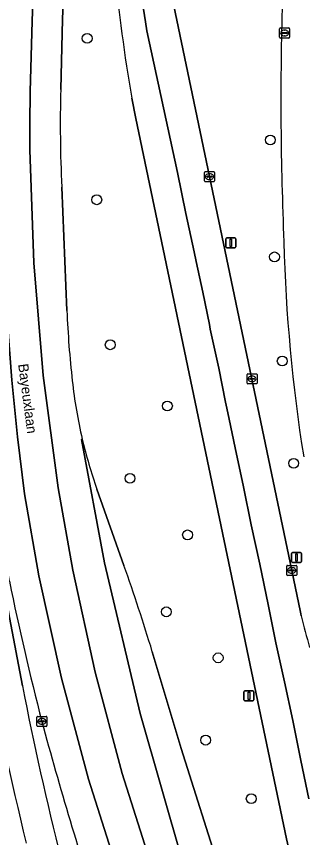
# Model space of a CAD drawing. Extents: x 160157 to 160921, y 381516 to 382045.
# Drawn here: x 160504.8 to 160533.3, y 381586.3 to 381667.9 of the extents above; entities that cross this region are included whole.
import ezdxf

# ---------------------------------------------------------------- set-up
doc = ezdxf.new("R2010")
doc.units = 0
for name, color, linetype in [('IMGEO_Berm_groen', 7, 'Continuous'), ('IMGEO_Berm_open', 7, 'Continuous'), ('IMGEO_Boom', 7, 'Continuous'), ('IMGEO_Fietspad_gesloten', 7, 'Continuous'), ('IMGEO_Groenvoorziening', 7, 'Continuous'), ('IMGEO_Kolk', 7, 'Continuous'), ('IMGEO_Lichtmast', 7, 'Continuous'), ('IMGEO_Openbare_ruimte_label', 7, 'Continuous'), ('IMGEO_Rijbaan_regionaal_gesloten', 7, 'Continuous'), ('IMGEO_Rioolput', 7, 'Continuous'), ('IMGEO_Verkeersbordpaal', 7, 'Continuous')]:
    doc.layers.add(name, color=color, linetype=linetype)

msp = doc.modelspace()

# ---------------------------------------------------------------- linework, layer by layer
at = {"layer": 'IMGEO_Berm_groen'}
for points in [[(160509.665, 381674.456), (160509.404, 381667.666), (160509.225, 381660.67)], [(160519.828, 381672.033), (160524.012, 381651.994), (160532.196, 381612.853), (160533.054, 381608.706), (160533.094, 381608.524), (160533.134, 381608.341)], [(160516.682, 381657.775), (160516.281, 381659.793)], [(160533.115, 381579.905), (160531.655, 381586.164), (160516.682, 381657.775)], [(160509.325, 381650.959), (160509.835, 381638.679)], [(160512.826, 381620.921), (160515.506, 381613.336)], [(160518.329, 381604.768), (160521.198, 381595.135), (160525.142, 381582.683), (160525.766, 381580.808), (160534.848, 381572.751)]]:
    msp.add_lwpolyline(points, dxfattribs=at)
for centre, radius, start, end in [((160673.103, 381686.849), 159.139, 185.1192, 189.78858), ((160864.813, 381659.74), 333.703, 178.47191, 182.44453), ((160637.365, 381657.134), 128.189, 178.41912, 182.76085), ((160691.29, 381649.45), 159.925, 181.41276, 189.10853), ((160607.218, 381642.618), 97.462, 182.31647, 186.44337), ((160558.086, 381636.885), 47.998, 186.22488, 193.21484), ((160558.177, 381636.96), 48.103, 193.27628, 199.4767), ((160335.619, 381549.317), 190.939, 16.88249, 19.58973), ((160636.207, 381633.612), 106.126, 193.77569, 195.53415)]:
    msp.add_arc(centre, radius, start, end, dxfattribs=at)
at = {"layer": 'IMGEO_Berm_open'}
msp.add_lwpolyline([(160504.131, 381611.766), (160503.065, 381617.932), (160501.846, 381625.084), (160501.413, 381625.031), (160502.378, 381618.435), (160504.111, 381608.172), (160505.409, 381601.39)], dxfattribs=at)
for centre, radius, start, end in [((160749.189, 381661.094), 249.974, 191.38113, 194.65679), ((160818.725, 381662.24), 319.17, 190.99072, 194.17075), ((160811.944, 381678.94), 315.205, 194.90881, 198.6343)]:
    msp.add_arc(centre, radius, start, end, dxfattribs=at)
at = {"layer": 'IMGEO_Boom'}
for centre in [(160511.851, 381665.741), (160530.07, 381655.644), (160512.804, 381649.698), (160530.479, 381644.019), (160514.145, 381635.28), (160531.248, 381633.661), (160519.83, 381629.203), (160532.377, 381623.501), (160516.104, 381622.004), (160521.834, 381616.38), (160519.719, 381608.732), (160524.875, 381604.161), (160523.637, 381595.978), (160528.163, 381590.154)]:
    msp.add_circle(centre, 0.489, dxfattribs=at)
at = {"layer": 'IMGEO_Fietspad_gesloten'}
msp.add_lwpolyline([(160505.409, 381601.39), (160504.111, 381608.172), (160502.378, 381618.435), (160501.413, 381625.031), (160501.101, 381627.161), (160500, 381636.8), (160499.525, 381641.531), (160498.469, 381654.721), (160498.353, 381656.527)], dxfattribs=at)
for centre, radius, start, end in [((160864.813, 381659.74), 333.703, 178.47191, 182.44453), ((160691.29, 381649.45), 159.925, 181.41276, 189.10853), ((160843.455, 381668.23), 347.596, 190.52083, 193.72793), ((160818.725, 381662.24), 319.17, 190.99072, 194.17075)]:
    msp.add_arc(centre, radius, start, end, dxfattribs=at)
at = {"layer": 'IMGEO_Groenvoorziening'}
msp.add_arc((160843.455, 381668.23), 347.596, 190.52083, 193.72793, dxfattribs=at)
at = {"layer": 'IMGEO_Kolk'}
for p, q in [((160523.512, 381651.568), (160523.512, 381652.42)), ((160523.587, 381652.494), (160524.439, 381652.494)), ((160524.513, 381652.42), (160524.513, 381651.568)), ((160524.439, 381651.494), (160523.587, 381651.494)), ((160523.771, 381651.988), (160523.771, 381652)), ((160524.209, 381651.951), (160523.811, 381651.951)), ((160523.814, 381652.037), (160524.212, 381652.037)), ((160524.023, 381651.714), (160523.998, 381651.714)), ((160524, 381652.274), (160524.025, 381652.274)), ((160524.255, 381652), (160524.255, 381651.988)), ((160527.748, 381631.472), (160527.748, 381632.324)), ((160527.823, 381632.398), (160528.675, 381632.398)), ((160528.007, 381631.892), (160528.007, 381631.904)), ((160528.05, 381631.941), (160528.448, 381631.941)), ((160528.236, 381632.178), (160528.261, 381632.178)), ((160528.491, 381631.904), (160528.491, 381631.892)), ((160528.749, 381632.324), (160528.749, 381631.472)), ((160528.675, 381631.398), (160527.823, 381631.398)), ((160528.445, 381631.855), (160528.047, 381631.855)), ((160528.259, 381631.618), (160528.234, 381631.618)), ((160531.696, 381612.427), (160531.696, 381613.279)), ((160531.771, 381613.353), (160532.623, 381613.353)), ((160532.184, 381613.133), (160532.209, 381613.133)), ((160532.697, 381613.279), (160532.697, 381612.427)), ((160532.623, 381612.353), (160531.771, 381612.353)), ((160531.955, 381612.847), (160531.955, 381612.859)), ((160532.393, 381612.81), (160531.995, 381612.81)), ((160531.998, 381612.896), (160532.396, 381612.896)), ((160532.207, 381612.573), (160532.182, 381612.573)), ((160532.439, 381612.859), (160532.439, 381612.847)), ((160506.848, 381597.418), (160506.848, 381598.27)), ((160506.923, 381598.344), (160507.775, 381598.344)), ((160507.107, 381597.838), (160507.107, 381597.85)), ((160507.545, 381597.801), (160507.147, 381597.801)), ((160507.15, 381597.887), (160507.548, 381597.887)), ((160507.336, 381598.124), (160507.361, 381598.124)), ((160507.591, 381597.85), (160507.591, 381597.838)), ((160507.849, 381598.27), (160507.849, 381597.418)), ((160507.775, 381597.344), (160506.923, 381597.344)), ((160507.359, 381597.564), (160507.334, 381597.564))]:
    msp.add_line(p, q, dxfattribs=at)
for points in [[(160523.512, 381651.568), (160523.512, 381652.42)], [(160523.587, 381652.494), (160524.439, 381652.494)], [(160524.513, 381652.42), (160524.513, 381651.568)], [(160524.439, 381651.494), (160523.587, 381651.494)], [(160527.748, 381631.472), (160527.748, 381632.324)], [(160527.823, 381632.398), (160528.675, 381632.398)], [(160528.749, 381632.324), (160528.749, 381631.472)], [(160528.675, 381631.398), (160527.823, 381631.398)], [(160531.696, 381612.427), (160531.696, 381613.279)], [(160531.771, 381613.353), (160532.623, 381613.353)], [(160532.697, 381613.279), (160532.697, 381612.427)], [(160532.623, 381612.353), (160531.771, 381612.353)], [(160506.848, 381597.418), (160506.848, 381598.27)], [(160506.923, 381598.344), (160507.775, 381598.344)], [(160507.849, 381598.27), (160507.849, 381597.418)], [(160507.775, 381597.344), (160506.923, 381597.344)]]:
    msp.add_lwpolyline(points, dxfattribs=at)
for centre, radius, start, end in [((160523.589, 381652.418), 0.0765, 91.55205, 178.44795), ((160523.589, 381652.418), 0.0765, 91.55205, 178.44795), ((160524.437, 381652.418), 0.0765, 1.55205, 88.44795), ((160524.437, 381652.418), 0.0765, 1.55205, 88.44795), ((160523.589, 381651.57), 0.0765, 181.55205, 268.44795), ((160523.589, 381651.57), 0.0765, 181.55205, 268.44795), ((160523.811, 381651.997), 0.0403, 85.87752, 175.75265), ((160523.808, 381651.987), 0.0366, 178.93798, 274.71019), ((160524.212, 381651.994), 0.043, 264.86636, 352.45326), ((160524.216, 381651.999), 0.0386, 1.73085, 96.63898), ((160524.437, 381651.57), 0.0765, 271.55205, 358.44795), ((160524.437, 381651.57), 0.0765, 271.55205, 358.44795), ((160527.825, 381632.322), 0.0765, 91.55205, 178.44795), ((160527.825, 381632.322), 0.0765, 91.55205, 178.44795), ((160528.047, 381631.901), 0.0403, 85.87752, 175.75265), ((160528.452, 381631.903), 0.0386, 1.73085, 96.63898), ((160528.673, 381632.322), 0.0765, 1.55205, 88.44795), ((160528.673, 381632.322), 0.0765, 1.55205, 88.44795), ((160527.825, 381631.474), 0.0765, 181.55205, 268.44795), ((160527.825, 381631.474), 0.0765, 181.55205, 268.44795), ((160528.044, 381631.891), 0.0366, 178.93798, 274.71019), ((160528.448, 381631.898), 0.043, 264.86636, 352.45326), ((160528.673, 381631.474), 0.0765, 271.55205, 358.44795), ((160528.673, 381631.474), 0.0765, 271.55205, 358.44795), ((160531.773, 381613.277), 0.0765, 91.55205, 178.44795), ((160531.773, 381613.277), 0.0765, 91.55205, 178.44795), ((160532.621, 381613.277), 0.0765, 1.55205, 88.44795), ((160532.621, 381613.277), 0.0765, 1.55205, 88.44795), ((160531.773, 381612.429), 0.0765, 181.55205, 268.44795), ((160531.773, 381612.429), 0.0765, 181.55205, 268.44795), ((160531.995, 381612.856), 0.0403, 85.87752, 175.75265), ((160531.992, 381612.846), 0.0366, 178.93798, 274.71019), ((160532.396, 381612.853), 0.043, 264.86636, 352.45326), ((160532.4, 381612.858), 0.0386, 1.73085, 96.63898), ((160532.621, 381612.429), 0.0765, 271.55205, 358.44795), ((160532.621, 381612.429), 0.0765, 271.55205, 358.44795), ((160506.925, 381598.268), 0.0765, 91.55205, 178.44795), ((160506.925, 381598.268), 0.0765, 91.55205, 178.44795), ((160507.147, 381597.847), 0.0403, 85.87752, 175.75265), ((160507.144, 381597.837), 0.0366, 178.93798, 274.71019), ((160507.548, 381597.844), 0.043, 264.86636, 352.45326), ((160507.552, 381597.849), 0.0386, 1.73085, 96.63898), ((160507.773, 381598.268), 0.0765, 1.55205, 88.44795), ((160507.773, 381598.268), 0.0765, 1.55205, 88.44795), ((160506.925, 381597.42), 0.0765, 181.55205, 268.44795), ((160506.925, 381597.42), 0.0765, 181.55205, 268.44795), ((160507.773, 381597.42), 0.0765, 271.55205, 358.44795), ((160507.773, 381597.42), 0.0765, 271.55205, 358.44795)]:
    msp.add_arc(centre, radius, start, end, dxfattribs=at)
for centre, major_axis, ratio, start_param, end_param in [((160523.999, 381651.994), (-0.387, 0.002), 0.722429, 4.712389, 7.853982), ((160524.024, 381651.994), (-0.39, 0.002), 0.717154, 1.570796, 4.712389), ((160528.235, 381631.898), (-0.387, 0.002), 0.722429, 4.712389, 7.853982), ((160528.26, 381631.898), (-0.39, 0.002), 0.717154, 1.570796, 4.712389), ((160532.183, 381612.853), (-0.387, 0.002), 0.722429, 4.712389, 7.853982), ((160532.208, 381612.853), (-0.39, 0.002), 0.717154, 1.570796, 4.712389), ((160507.335, 381597.844), (-0.387, 0.002), 0.722429, 4.712389, 7.853982), ((160507.36, 381597.844), (-0.39, 0.002), 0.717154, 1.570796, 4.712389)]:
    msp.add_ellipse(centre, major_axis=major_axis, ratio=ratio, start_param=start_param, end_param=end_param, dxfattribs=at)
at = {"layer": 'IMGEO_Lichtmast'}
for p, q in [((160525.634, 381645.017), (160525.634, 381645.817)), ((160525.634, 381645.817), (160525.634, 381645.017)), ((160525.734, 381645.917), (160526.524, 381645.917)), ((160526.524, 381645.917), (160525.734, 381645.917)), ((160526.624, 381645.817), (160526.624, 381645.017)), ((160526.624, 381645.017), (160526.624, 381645.817)), ((160526.524, 381644.917), (160525.734, 381644.917)), ((160525.734, 381644.917), (160526.524, 381644.917)), ((160532.168, 381613.73), (160532.168, 381614.53)), ((160532.168, 381614.53), (160532.168, 381613.73)), ((160532.268, 381614.63), (160533.058, 381614.63)), ((160533.058, 381614.63), (160532.268, 381614.63)), ((160533.158, 381614.53), (160533.158, 381613.73)), ((160533.158, 381613.73), (160533.158, 381614.53)), ((160533.058, 381613.63), (160532.268, 381613.63)), ((160532.268, 381613.63), (160533.058, 381613.63))]:
    msp.add_line(p, q, dxfattribs=at)
for points in [[(160526.054, 381645.792), (160526.204, 381645.792), (160526.204, 381645.042), (160526.054, 381645.042), (160526.054, 381645.792)], [(160532.588, 381614.505), (160532.738, 381614.505), (160532.738, 381613.755), (160532.588, 381613.755), (160532.588, 381614.505)]]:
    msp.add_lwpolyline(points, dxfattribs=at)
for centre, start, end in [((160525.734, 381645.817), 90, 180), ((160525.734, 381645.817), 90, 180), ((160526.524, 381645.817), 0, 90), ((160526.524, 381645.817), 360, 90), ((160525.734, 381645.017), 180, 270), ((160525.734, 381645.017), 180, 270), ((160526.524, 381645.017), 270, 0), ((160526.524, 381645.017), 270, 0), ((160532.268, 381614.53), 90, 180), ((160532.268, 381614.53), 90, 180), ((160533.058, 381614.53), 0, 90), ((160533.058, 381614.53), 360, 90), ((160532.268, 381613.73), 180, 270), ((160532.268, 381613.73), 180, 270), ((160533.058, 381613.73), 270, 0), ((160533.058, 381613.73), 270, 0)]:
    msp.add_arc(centre, 0.1, start, end, dxfattribs=at)
at = {"layer": 'IMGEO_Rijbaan_regionaal_gesloten'}
for points in [[(160518.486, 381582.767), (160515.338, 381592.678), (160512.645, 381602.722), (160510.413, 381612.878), (160508.963, 381621.062), (160507.478, 381632.212), (160506.544, 381643.421), (160506.164, 381654.663), (160506.138, 381657.252), (160506.187, 381660.454), (160506.366, 381667.45), (160506.627, 381674.24), (160506.68, 381675.774), (160506.829, 381678.216), (160507.058, 381680.652), (160507.367, 381683.079), (160510.194, 381701.722)], [(160509.225, 381660.67), (160509.404, 381667.666), (160509.665, 381674.456)], [(160506.627, 381674.24), (160506.366, 381667.45), (160506.187, 381660.454), (160506.138, 381657.252), (160506.164, 381654.663), (160506.544, 381643.421), (160507.478, 381632.212), (160508.963, 381621.062), (160510.413, 381612.878), (160512.645, 381602.722), (160515.338, 381592.678), (160518.486, 381582.767)], [(160524.012, 381651.994), (160519.828, 381672.033)], [(160517.36, 381669.283), (160517.65, 381667.394), (160517.789, 381666.495), (160520.834, 381652.397), (160521.67, 381648.347), (160522.492, 381644.514), (160522.695, 381643.568), (160523.35, 381640.516), (160524, 381637.302), (160524.092, 381636.849), (160524.16, 381636.536), (160524.937, 381632.954), (160525.607, 381629.588), (160525.726, 381628.993), (160525.961, 381627.889), (160526.568, 381625.044), (160527.397, 381621.159), (160528.156, 381617.384), (160529.014, 381613.463), (160529.838, 381609.465), (160530.622, 381605.661), (160531.463, 381601.773), (160532.295, 381597.921), (160533.101, 381593.959), (160533.876, 381590.152)], [(160533.876, 381590.152), (160533.101, 381593.959), (160532.295, 381597.921), (160531.463, 381601.773), (160530.622, 381605.661), (160529.838, 381609.465), (160529.014, 381613.463), (160528.156, 381617.384), (160527.397, 381621.159), (160526.568, 381625.044), (160525.961, 381627.889), (160525.726, 381628.993), (160525.607, 381629.588), (160524.937, 381632.954), (160524.16, 381636.536), (160524.092, 381636.849), (160524, 381637.302), (160523.35, 381640.516), (160522.695, 381643.568), (160522.492, 381644.514), (160521.67, 381648.347), (160520.834, 381652.397), (160517.789, 381666.495), (160517.65, 381667.394), (160517.36, 381669.283)], [(160516.281, 381659.793), (160516.682, 381657.775), (160531.655, 381586.164), (160533.115, 381579.905)], [(160533.134, 381608.341), (160533.094, 381608.524), (160533.054, 381608.706), (160532.196, 381612.853), (160524.012, 381651.994)], [(160509.835, 381638.679), (160509.325, 381650.959)], [(160513.263, 381578.224), (160518.288, 381562.954), (160520.942, 381554.801), (160521.023, 381554.575), (160522.336, 381550.885), (160525.665, 381551.463), (160515.13, 381582.184), (160511.982, 381592.095), (160509.289, 381602.139), (160507.057, 381612.296), (160505.607, 381620.479), (160504.911, 381626.12), (160504.346, 381631.776), (160503.912, 381637.443), (160503.606, 381642.054)], [(160503.606, 381642.054), (160503.912, 381637.443), (160504.346, 381631.776), (160504.911, 381626.12), (160505.607, 381620.479), (160507.057, 381612.296), (160509.289, 381602.139), (160511.982, 381592.095), (160515.13, 381582.184)], [(160521.369, 381583.818), (160517.109, 381598.617), (160513.576, 381613.607), (160511.296, 381625.85), (160511.359, 381625.913)], [(160511.359, 381625.913), (160511.296, 381625.85), (160513.576, 381613.607), (160517.109, 381598.617), (160521.369, 381583.818), (160526.347, 381569.245), (160532.064, 381552.574), (160534.864, 381553.06), (160533.71, 381556.941), (160525.766, 381580.808), (160525.142, 381582.683), (160521.198, 381595.135)], [(160515.506, 381613.336), (160512.826, 381620.921)], [(160521.198, 381595.135), (160518.329, 381604.768)]]:
    msp.add_lwpolyline(points, dxfattribs=at)
for centre, radius, start, end in [((160673.103, 381686.849), 159.139, 185.1192, 189.78858), ((160637.365, 381657.134), 128.189, 178.41912, 182.76085), ((160607.218, 381642.618), 97.462, 182.31647, 186.44337), ((160558.086, 381636.885), 47.998, 186.22488, 193.21484), ((160558.177, 381636.96), 48.103, 193.27628, 199.4767), ((160335.619, 381549.317), 190.939, 16.88249, 19.58973), ((160749.189, 381661.094), 249.974, 191.38113, 194.65679), ((160636.207, 381633.612), 106.126, 193.77569, 195.53415), ((160811.944, 381678.94), 315.205, 194.90881, 198.6343)]:
    msp.add_arc(centre, radius, start, end, dxfattribs=at)
at = {"layer": 'IMGEO_Rioolput'}
for p, q in [((160530.984, 381665.849), (160530.984, 381666.701)), ((160531.059, 381666.775), (160531.911, 381666.775)), ((160531.243, 381666.269), (160531.243, 381666.281)), ((160531.681, 381666.232), (160531.283, 381666.232)), ((160531.286, 381666.318), (160531.684, 381666.318)), ((160531.472, 381666.555), (160531.497, 381666.555)), ((160531.727, 381666.281), (160531.727, 381666.269)), ((160531.985, 381666.701), (160531.985, 381665.849)), ((160531.911, 381665.775), (160531.059, 381665.775)), ((160531.495, 381665.995), (160531.47, 381665.995))]:
    msp.add_line(p, q, dxfattribs=at)
for points in [[(160530.984, 381665.849), (160530.984, 381666.701)], [(160531.059, 381666.775), (160531.911, 381666.775)], [(160531.985, 381666.701), (160531.985, 381665.849)], [(160531.911, 381665.775), (160531.059, 381665.775)]]:
    msp.add_lwpolyline(points, dxfattribs=at)
for centre, radius, start, end in [((160531.061, 381666.699), 0.0765, 91.55205, 178.44795), ((160531.061, 381666.699), 0.0765, 91.55205, 178.44795), ((160531.283, 381666.278), 0.0403, 85.87752, 175.75265), ((160531.28, 381666.268), 0.0366, 178.93798, 274.71019), ((160531.684, 381666.275), 0.043, 264.86636, 352.45326), ((160531.688, 381666.28), 0.0386, 1.73085, 96.63898), ((160531.909, 381666.699), 0.0765, 1.55205, 88.44795), ((160531.909, 381666.699), 0.0765, 1.55205, 88.44795), ((160531.061, 381665.851), 0.0765, 181.55205, 268.44795), ((160531.061, 381665.851), 0.0765, 181.55205, 268.44795), ((160531.909, 381665.851), 0.0765, 271.55205, 358.44795), ((160531.909, 381665.851), 0.0765, 271.55205, 358.44795)]:
    msp.add_arc(centre, radius, start, end, dxfattribs=at)
for centre, major_axis, ratio, start_param, end_param in [((160531.471, 381666.275), (-0.387, 0.002), 0.722429, 4.712389, 7.853982), ((160531.496, 381666.275), (-0.39, 0.002), 0.717154, 1.570796, 4.712389)]:
    msp.add_ellipse(centre, major_axis=major_axis, ratio=ratio, start_param=start_param, end_param=end_param, dxfattribs=at)
at = {"layer": 'IMGEO_Verkeersbordpaal'}
for p, q in [((160527.539, 381600.88), (160528.329, 381600.88)), ((160528.329, 381600.88), (160527.539, 381600.88)), ((160527.439, 381599.98), (160527.439, 381600.78)), ((160527.439, 381600.78), (160527.439, 381599.98)), ((160528.429, 381600.78), (160528.429, 381599.98)), ((160528.429, 381599.98), (160528.429, 381600.78)), ((160528.329, 381599.88), (160527.539, 381599.88)), ((160527.539, 381599.88), (160528.329, 381599.88))]:
    msp.add_line(p, q, dxfattribs=at)
msp.add_lwpolyline([(160527.859, 381600.755), (160528.009, 381600.755), (160528.009, 381600.005), (160527.859, 381600.005), (160527.859, 381600.755)], dxfattribs=at)
for centre, start, end in [((160527.539, 381600.78), 90, 180), ((160527.539, 381600.78), 90, 180), ((160528.329, 381600.78), 0, 90), ((160528.329, 381600.78), 360, 90), ((160527.539, 381599.98), 180, 270), ((160527.539, 381599.98), 180, 270), ((160528.329, 381599.98), 270, 0), ((160528.329, 381599.98), 270, 0)]:
    msp.add_arc(centre, 0.1, start, end, dxfattribs=at)

# ---------------------------------------------------------------- texts
at = {"layer": 'IMGEO_Openbare_ruimte_label'}
msp.add_text('Bayeuxlaan', height=1, rotation=277.53025, dxfattribs=at).set_placement((160504.983, 381633.335))

doc.saveas('drawing.dxf')
